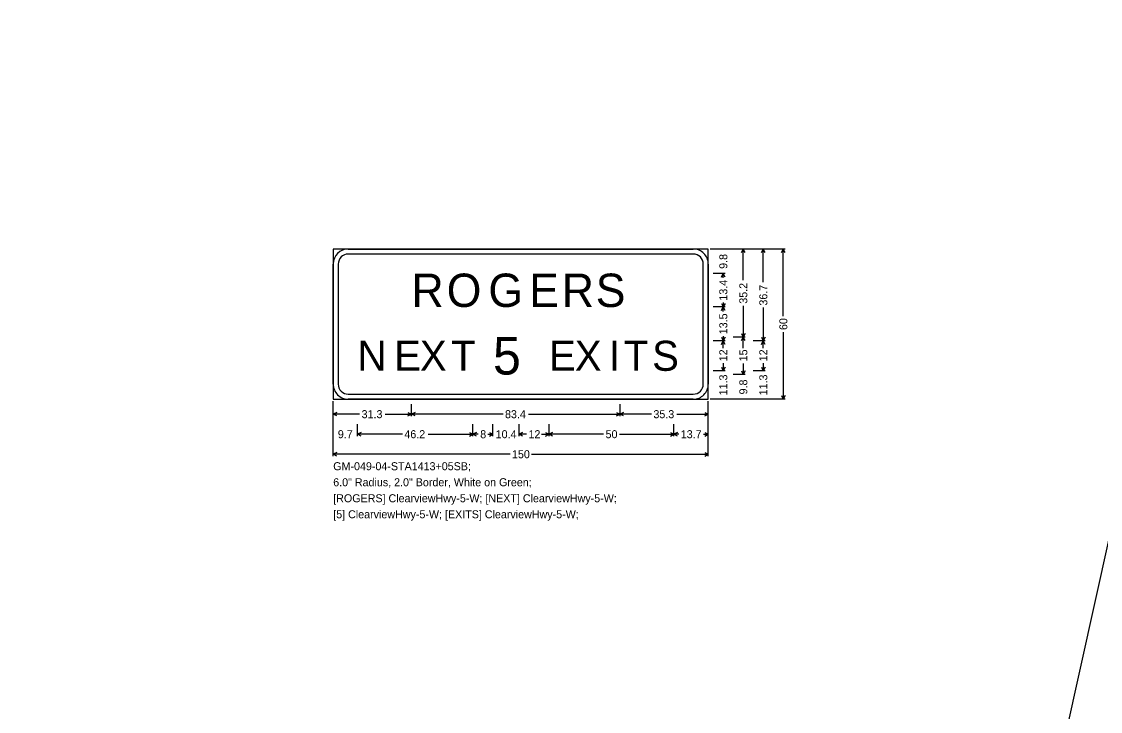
# Model space of a CAD drawing. Extents: x 667331 to 731245, y 738830 to 753817.
# Drawn here: x 718814 to 719461, y 741697 to 742110 of the extents above; entities that cross this region are included whole.
import ezdxf

# ---------------------------------------------------------------- set-up
doc = ezdxf.new("R2010")
doc.units = 0
doc.layers.add('R_SIGN', color=7, linetype='Continuous')

msp = doc.modelspace()

# ---------------------------------------------------------------- linework, layer by layer
at = {"layer": 'R_SIGN'}
for p, q in [((718814.03, 738859.19), (721334.05, 750219.98)), ((719272.19, 741973.86), (719227.19, 741973.86)), ((719236.19, 741973.86), (719228.99, 741973.86)), ((719248.19, 741973.86), (719240.99, 741973.86)), ((719245.92, 741971.71), (719246.99, 741973.86)), ((719246.99, 741955.1), (719246.99, 741973.86)), ((719248.07, 741971.71), (719246.99, 741973.86)), ((719260.19, 741973.86), (719252.99, 741973.86)), ((719257.92, 741971.71), (719258.99, 741973.86)), ((719258.99, 741953.99), (719258.99, 741973.86)), ((719260.07, 741971.71), (719258.99, 741973.86)), ((719269.92, 741971.71), (719270.99, 741973.86)), ((719270.99, 741933.63), (719270.99, 741973.86)), ((719272.07, 741971.71), (719270.99, 741973.86)), ((719236.19, 741959.11), (719228.99, 741959.11)), ((719233.92, 741956.96), (719234.99, 741959.11)), ((719234.99, 741956.52), (719234.99, 741959.11)), ((719236.07, 741956.96), (719234.99, 741959.11)), ((719236.19, 741939.11), (719228.99, 741939.11)), ((719233.92, 741941.25), (719234.99, 741939.11)), ((719233.92, 741936.96), (719234.99, 741939.11)), ((719234.99, 741941.7), (719234.99, 741939.11)), ((719236.07, 741941.25), (719234.99, 741939.11)), ((719234.99, 741936.42), (719234.99, 741939.11)), ((719236.07, 741936.96), (719234.99, 741939.11)), ((719246.99, 741939.86), (719246.99, 741921.11)), ((719258.99, 741938.73), (719258.99, 741918.86)), ((719233.92, 741921), (719234.99, 741918.86)), ((719234.99, 741921.55), (719234.99, 741918.86)), ((719236.07, 741921), (719234.99, 741918.86)), ((719248.19, 741921.11), (719240.99, 741921.11)), ((719245.92, 741923.25), (719246.99, 741921.11)), ((719245.92, 741918.96), (719246.99, 741921.11)), ((719248.07, 741923.25), (719246.99, 741921.11)), ((719246.99, 741914.4), (719246.99, 741921.11)), ((719248.07, 741918.96), (719246.99, 741921.11)), ((719257.92, 741921), (719258.99, 741918.86)), ((719260.07, 741921), (719258.99, 741918.86)), ((719270.99, 741924.09), (719270.99, 741883.86)), ((719236.19, 741918.86), (719228.99, 741918.86)), ((719233.92, 741916.71), (719234.99, 741918.86)), ((719234.99, 741914.38), (719234.99, 741918.86)), ((719236.07, 741916.71), (719234.99, 741918.86)), ((719260.19, 741918.86), (719252.99, 741918.86)), ((719257.92, 741916.71), (719258.99, 741918.86)), ((719258.99, 741914.38), (719258.99, 741918.86)), ((719260.07, 741916.71), (719258.99, 741918.86)), ((719236.19, 741900.86), (719228.99, 741900.86)), ((719236.19, 741900.86), (719228.99, 741900.86)), ((719233.92, 741903), (719234.99, 741900.86)), ((719234.99, 741905.34), (719234.99, 741900.86)), ((719236.07, 741903), (719234.99, 741900.86)), ((719245.92, 741900.75), (719246.99, 741898.61)), ((719246.99, 741905.32), (719246.99, 741898.61)), ((719248.07, 741900.75), (719246.99, 741898.61)), ((719260.19, 741900.86), (719252.99, 741900.86)), ((719260.19, 741900.86), (719252.99, 741900.86)), ((719257.92, 741903), (719258.99, 741900.86)), ((719258.99, 741905.34), (719258.99, 741900.86)), ((719260.07, 741903), (719258.99, 741900.86)), ((719248.19, 741898.61), (719240.99, 741898.61)), ((719248.19, 741898.61), (719240.99, 741898.61)), ((719000.99, 741849.66), (719000.99, 741882.66)), ((719000.99, 741873.66), (719000.99, 741880.86)), ((719047.95, 741873.66), (719047.95, 741880.86)), ((719173.03, 741873.66), (719173.03, 741880.86)), ((719173.03, 741873.66), (719173.03, 741880.86)), ((719225.99, 741849.66), (719225.99, 741882.66)), ((719225.99, 741873.66), (719225.99, 741880.86)), ((719272.19, 741883.86), (719227.19, 741883.86)), ((719236.19, 741883.86), (719228.99, 741883.86)), ((719248.19, 741883.86), (719240.99, 741883.86)), ((719260.19, 741883.86), (719252.99, 741883.86)), ((719269.92, 741886.01), (719270.99, 741883.86)), ((719272.07, 741886.01), (719270.99, 741883.86)), ((719003.14, 741875.93), (719000.99, 741874.86)), ((719016.82, 741874.86), (719000.99, 741874.86)), ((719003.14, 741873.78), (719000.99, 741874.86)), ((719032.12, 741874.86), (719047.95, 741874.86)), ((719045.8, 741875.93), (719047.95, 741874.86)), ((719045.8, 741873.78), (719047.95, 741874.86)), ((719050.1, 741875.93), (719047.95, 741874.86)), ((719102.85, 741874.86), (719047.95, 741874.86)), ((719050.1, 741873.78), (719047.95, 741874.86)), ((719118.14, 741874.86), (719173.03, 741874.86)), ((719170.89, 741875.93), (719173.03, 741874.86)), ((719170.89, 741873.78), (719173.03, 741874.86)), ((719175.18, 741875.93), (719173.03, 741874.86)), ((719191.87, 741874.86), (719173.03, 741874.86)), ((719175.18, 741873.78), (719173.03, 741874.86)), ((719207.16, 741874.86), (719225.99, 741874.86)), ((719223.85, 741875.93), (719225.99, 741874.86)), ((719223.85, 741873.78), (719225.99, 741874.86)), ((719000.99, 741861.66), (719000.99, 741868.86)), ((719015.57, 741861.66), (719015.57, 741868.86)), ((719084.83, 741861.66), (719084.83, 741868.86)), ((719096.83, 741861.66), (719096.83, 741868.86)), ((719112.46, 741861.66), (719112.46, 741868.86)), ((719130.46, 741861.66), (719130.46, 741868.86)), ((719205.41, 741861.66), (719205.41, 741868.86)), ((719205.41, 741861.66), (719205.41, 741868.86)), ((719225.99, 741861.66), (719225.99, 741868.86)), ((719017.72, 741863.93), (719015.57, 741862.86)), ((719042.47, 741862.86), (719015.57, 741862.86)), ((719017.72, 741861.78), (719015.57, 741862.86)), ((719057.93, 741862.86), (719084.83, 741862.86)), ((719082.68, 741863.93), (719084.83, 741862.86)), ((719082.68, 741861.78), (719084.83, 741862.86)), ((719086.97, 741863.93), (719084.83, 741862.86)), ((719087.97, 741862.86), (719084.83, 741862.86)), ((719086.97, 741861.78), (719084.83, 741862.86)), ((719093.69, 741862.86), (719096.83, 741862.86)), ((719094.68, 741863.93), (719096.83, 741862.86)), ((719094.68, 741861.78), (719096.83, 741862.86)), ((719114.61, 741863.93), (719112.46, 741862.86)), ((719116.94, 741862.86), (719112.46, 741862.86)), ((719114.61, 741861.78), (719112.46, 741862.86)), ((719125.98, 741862.86), (719130.46, 741862.86)), ((719128.31, 741863.93), (719130.46, 741862.86)), ((719128.31, 741861.78), (719130.46, 741862.86)), ((719132.61, 741863.93), (719130.46, 741862.86)), ((719163.18, 741862.86), (719130.46, 741862.86)), ((719132.61, 741861.78), (719130.46, 741862.86)), ((719172.69, 741862.86), (719205.41, 741862.86)), ((719203.27, 741863.93), (719205.41, 741862.86)), ((719203.27, 741861.78), (719205.41, 741862.86)), ((719207.56, 741863.93), (719205.41, 741862.86)), ((719208.28, 741862.86), (719205.41, 741862.86)), ((719207.56, 741861.78), (719205.41, 741862.86)), ((719223.12, 741862.86), (719225.99, 741862.86)), ((719223.85, 741863.93), (719225.99, 741862.86)), ((719223.85, 741861.78), (719225.99, 741862.86)), ((719003.14, 741851.93), (719000.99, 741850.86)), ((719107.04, 741850.86), (719000.99, 741850.86)), ((719003.14, 741849.78), (719000.99, 741850.86)), ((719119.94, 741850.86), (719225.99, 741850.86)), ((719223.85, 741851.93), (719225.99, 741850.86)), ((719223.85, 741849.78), (719225.99, 741850.86))]:
    msp.add_line(p, q, dxfattribs=at)
for points in [[(719000.99, 741883.86), (719225.99, 741883.86), (719225.99, 741973.86), (719000.99, 741973.86), (719000.99, 741883.86), (719000.99, 741883.86)], [(719009.99, 741973.86), (719216.99, 741973.86)], [(719216.99, 741970.86), (719009.99, 741970.86)], [(719000.99, 741892.86), (719000.99, 741964.86)], [(719003.99, 741964.86), (719003.99, 741892.86)], [(719222.99, 741892.86), (719222.99, 741964.86)], [(719225.99, 741964.86), (719225.99, 741892.86)], [(719009.99, 741886.86), (719216.99, 741886.86)], [(719216.99, 741883.86), (719009.99, 741883.86)]]:
    msp.add_lwpolyline(points, dxfattribs=at)
for centre, radius, start, end in [((719009.99, 741964.86), 9, 90.00021, 179.99985), ((719009.99, 741964.86), 6, 90.00021, 179.99985), ((719216.99, 741964.86), 9, 0, 90.00021), ((719216.99, 741964.86), 6, 0, 90.00021), ((719009.99, 741892.86), 9, 179.99985, 270.00006), ((719009.99, 741892.86), 6, 179.99985, 270.00006), ((719216.99, 741892.86), 9, 270.00006, 0.00027), ((719216.99, 741892.86), 6, 270.00006, 0.00027)]:
    msp.add_arc(centre, radius, start, end, dxfattribs=at)

# ---------------------------------------------------------------- texts
for s, p in [('9.8', (719237.39, 741961.95)), ('13.4', (719237.39, 741942.9)), ('35.2', (719249.39, 741941.06)), ('36.7', (719261.39, 741939.93)), ('13.5', (719237.39, 741922.75)), ('60', (719273.39, 741925.29)), ('12', (719237.39, 741906.54)), ('15', (719249.39, 741906.52)), ('12', (719261.39, 741906.54)), ('11.3', (719237.39, 741886.13)), ('9.8', (719249.39, 741886.7)), ('11.3', (719261.39, 741886.13))]:
    msp.add_text(s, height=4.8, rotation=90.00021, dxfattribs=at).set_placement(p)
for s, height, p in [('R', 20, (719047.95, 741939.11)), ('O', 20, (719069.08, 741939.11)), ('G', 20, (719094.05, 741939.11)), ('E', 20, (719118.57, 741939.11)), ('R', 20, (719138.12, 741939.11)), ('S', 20, (719158.46, 741939.11)), ('5', 22.5, (719096.83, 741898.61)), ('S', 18, (719192.29, 741900.86)), ('N', 18, (719015.57, 741900.86)), ('E', 18, (719037.54, 741900.86)), ('X', 18, (719053, 741900.86)), ('T', 18, (719071.71, 741900.86)), ('E', 18, (719130.46, 741900.86)), ('X', 18, (719145.92, 741900.86)), ('I', 18, (719166.36, 741900.86)), ('T', 18, (719175.31, 741900.86)), ('31.3', 4.8, (719018.02, 741872.46)), ('83.4', 4.8, (719104.05, 741872.46)), ('35.3', 4.8, (719193.07, 741872.46)), ('9.7', 4.8, (719003.76, 741860.46)), ('46.2', 4.8, (719043.67, 741860.46)), ('8', 4.8, (719089.17, 741860.46)), ('10.4', 4.8, (719098.44, 741860.46)), ('12', 4.8, (719118.14, 741860.46)), ('50', 4.8, (719164.38, 741860.46)), ('13.7', 4.8, (719209.48, 741860.46)), ('150', 4.8, (719108.24, 741848.46)), ('GM-049-04-STA1413+05SB; ', 4.8, (719000.99, 741841.26)), ('6.0" Radius, 2.0" Border, White on Green; ', 4.8, (719000.99, 741831.66)), ('[ROGERS] ClearviewHwy-5-W; [NEXT] ClearviewHwy-5-W; ', 4.8, (719000.99, 741822.06)), ('[5] ClearviewHwy-5-W; [EXITS] ClearviewHwy-5-W; ', 4.8, (719000.99, 741812.46))]:
    msp.add_text(s, height=height, dxfattribs=at).set_placement(p)

doc.saveas('drawing.dxf')
